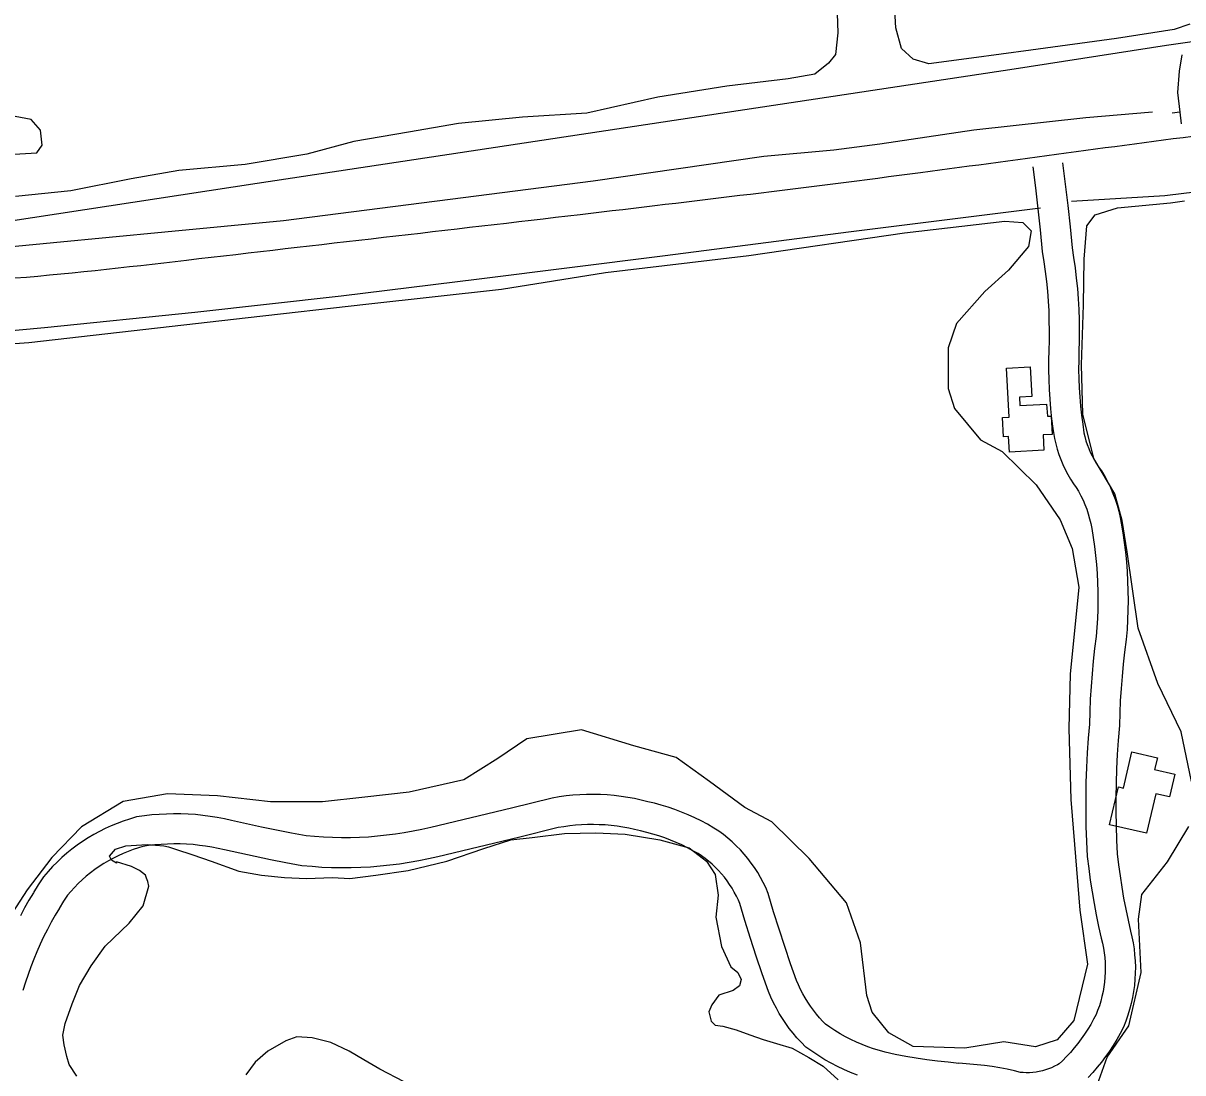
# Model space of a CAD drawing. Extents: x 3715084 to 3753216, y 488173 to 513963.
# Drawn here: x 3735343 to 3736499, y 498287 to 499333 of the extents above; entities that cross this region are included whole.
import ezdxf

# ---------------------------------------------------------------- set-up
doc = ezdxf.new("R2010")
doc.units = 0
for name, color, linetype in [('V-BLDG-OTLN', 7, 'Continuous'), ('V-RAIL-TRAK', 7, 'Continuous'), ('V-ROAD-CNTR', 7, 'Continuous'), ('V-SITE-VEGE', 7, 'Continuous'), ('V-TOPO-SHOR', 7, 'Continuous')]:
    doc.layers.add(name, color=color, linetype=linetype)

msp = doc.modelspace()

# ---------------------------------------------------------------- linework, layer by layer
at = {"layer": 'V-BLDG-OTLN'}
for points in [[(3736325.7, 498940.5), (3736323.1, 498989.4), (3736346.6, 498990.6), (3736348.1, 498961), (3736335.9, 498960.3), (3736336.3, 498952.3), (3736363, 498953.6), (3736363.7, 498941.4), (3736367.5, 498941.6), (3736368.4, 498923.3), (3736359.4, 498922.9), (3736360.2, 498907.6), (3736325.8, 498905.8), (3736325, 498921.1), (3736320.1, 498920.8), (3736319.1, 498940.1)], [(3736439.5, 498570.8), (3736447.9, 498606.9), (3736473.3, 498601), (3736470.6, 498589.4), (3736490.6, 498584.8), (3736485.4, 498562.1), (3736471.8, 498565.3), (3736462.6, 498525.8), (3736425.7, 498534.4), (3736434.5, 498572)]]:
    msp.add_lwpolyline(points, close=True, dxfattribs=at)
at = {"layer": 'V-RAIL-TRAK'}
for points in [[(3735576.2, 499173.7), (3736026.9, 499241.8), (3736178.8, 499264.7), (3736330.7, 499287.8), (3736482.6, 499311.2), (3736570.8, 499324)], [(3735203.9, 499117), (3735576.2, 499173.7)]]:
    msp.add_lwpolyline(points, dxfattribs=at)
at = {"layer": 'V-ROAD-CNTR'}
for points in [[(3736378.8, 499194.1), (3736381.6, 499172.9), (3736384.1, 499151.5), (3736386.4, 499130.2), (3736388.3, 499109.4), (3736389.8, 499099.8), (3736391.3, 499089.5), (3736392.5, 499079.1), (3736393.6, 499068.7), (3736394.4, 499058.3), (3736395, 499047.9), (3736395.3, 499037.4), (3736395.5, 499027), (3736395.4, 499016.6), (3736395.1, 499006.3), (3736394.9, 498997.1), (3736394.8, 498988), (3736395, 498978.9), (3736395.4, 498969.8), (3736395.9, 498960.7), (3736396.7, 498951.6), (3736397.7, 498942.6), (3736398.9, 498933.6), (3736400.2, 498925), (3736401.1, 498921.1), (3736402.2, 498917.1), (3736403.5, 498913.2), (3736404.9, 498909.4), (3736406.5, 498905.6), (3736408.3, 498901.9), (3736410.2, 498898.2), (3736412.4, 498894.7), (3736414.6, 498891.2), (3736417.6, 498887.1), (3736421, 498881.4), (3736423.9, 498875.9), (3736426.6, 498870.3), (3736429, 498864.5), (3736431.2, 498858.7), (3736433.2, 498852.8), (3736434.9, 498846.8), (3736436.3, 498840.7), (3736437.4, 498834.8), (3736439, 498825.2), (3736440.4, 498815.6), (3736441.5, 498806), (3736442.5, 498796.4), (3736443.2, 498786.8), (3736443.7, 498777.1), (3736444, 498767.5), (3736444.1, 498757.8), (3736443.9, 498748.1), (3736443.6, 498738.4), (3736443.1, 498728.8), (3736442.3, 498718.9), (3736440.6, 498706.4), (3736439.2, 498694.3), (3736438.1, 498682.2), (3736437.1, 498670.1), (3736436.4, 498658), (3736435.9, 498645.8), (3736435.5, 498633.1), (3736434.3, 498618.4), (3736433.3, 498604.2), (3736432.6, 498590), (3736432.2, 498575.9), (3736431.9, 498561.7), (3736432, 498547.5), (3736432.2, 498533.3), (3736432.7, 498519.1), (3736433.4, 498505.3), (3736434.7, 498494.4), (3736436.1, 498483.3), (3736437.8, 498472.3), (3736439.7, 498461.2), (3736441.8, 498450.2), (3736444.1, 498439.2), (3736446.6, 498428.3), (3736447.9, 498422.7), (3736449.1, 498416.8), (3736450.1, 498410.7), (3736450.7, 498404.7), (3736451.2, 498398.6), (3736451.4, 498392.5), (3736451.3, 498386.4), (3736451, 498380.3), (3736450.5, 498374.2), (3736449.7, 498368.2), (3736448.6, 498362.2), (3736447.3, 498356.2), (3736445.7, 498350.3), (3736444, 498344.5), (3736441.9, 498338.7), (3736439.5, 498332.7), (3736436.2, 498326.2), (3736432.9, 498320.3), (3736429.4, 498314.5), (3736425.7, 498308.8), (3736421.8, 498303.3), (3736417.7, 498297.9), (3736413.4, 498292.6), (3736409, 498287.5), (3736404.4, 498282.5)], [(3736349.1, 499190.1), (3736351.8, 499169.1), (3736354.3, 499148.2), (3736356.5, 499127.3), (3736358.5, 499105.6), (3736360.2, 499095.3), (3736361.5, 499085.6), (3736362.7, 499075.8), (3736363.7, 499066.1), (3736364.4, 499056.3), (3736365, 499046.5), (3736365.3, 499036.7), (3736365.5, 499026.9), (3736365.4, 499017.1), (3736365.1, 499007.1), (3736364.9, 498997.5), (3736364.8, 498987.7), (3736365, 498978), (3736365.4, 498968.2), (3736366, 498958.5), (3736366.9, 498948.7), (3736367.9, 498939), (3736369.2, 498929.3), (3736370.7, 498919.3), (3736372, 498913.8), (3736373.4, 498908.5), (3736375.1, 498903.3), (3736377, 498898.2), (3736379.2, 498893.2), (3736381.5, 498888.3), (3736384.1, 498883.5), (3736386.9, 498878.8), (3736389.9, 498874.2), (3736392.5, 498870.6), (3736394.8, 498866.7), (3736397.1, 498862.3), (3736399.3, 498857.9), (3736401.2, 498853.4), (3736402.9, 498848.7), (3736404.5, 498844.1), (3736405.8, 498839.3), (3736406.9, 498834.5), (3736407.9, 498829.5), (3736409.3, 498820.7), (3736410.6, 498811.7), (3736411.7, 498802.8), (3736412.6, 498793.8), (3736413.2, 498784.8), (3736413.7, 498775.9), (3736414, 498766.8), (3736414.1, 498757.8), (3736414, 498748.8), (3736413.6, 498739.8), (3736413.1, 498730.8), (3736412.4, 498722.1), (3736410.8, 498710), (3736409.4, 498697.4), (3736408.2, 498684.8), (3736407.2, 498672.2), (3736406.4, 498659.5), (3736405.9, 498646.8), (3736405.6, 498634.7), (3736404.4, 498620.6), (3736403.4, 498606), (3736402.7, 498591.3), (3736402.2, 498576.6), (3736401.9, 498561.9), (3736402, 498547.2), (3736402.2, 498532.5), (3736402.7, 498517.8), (3736403.5, 498502.8), (3736404.9, 498490.8), (3736406.4, 498479.1), (3736408.2, 498467.5), (3736410.2, 498455.9), (3736412.4, 498444.4), (3736414.8, 498432.8), (3736417.4, 498421.4), (3736418.6, 498416.3), (3736419.6, 498411.5), (3736420.3, 498406.7), (3736420.9, 498401.9), (3736421.2, 498397), (3736421.4, 498392.2), (3736421.3, 498387.3), (3736421.1, 498382.4), (3736420.6, 498377.6), (3736420, 498372.8), (3736419.2, 498368), (3736418.1, 498363.2), (3736416.9, 498358.5), (3736415.5, 498353.9), (3736413.8, 498349.3), (3736412.2, 498345.2), (3736409.8, 498340.5), (3736406.9, 498335.4), (3736404, 498330.5), (3736400.8, 498325.7), (3736397.5, 498320.9), (3736394, 498316.3), (3736390.4, 498311.9), (3736386.6, 498307.5), (3736382.7, 498303.3), (3736378.7, 498299.2), (3736375.5, 498296.2), (3736373.7, 498295.1), (3736370.9, 498293.6), (3736367.9, 498292.2), (3736364.9, 498291), (3736361.9, 498290), (3736358.7, 498289.1), (3736355.6, 498288.4), (3736355.5, 498288.3), (3736353.7, 498288), (3736352.4, 498287.8), (3736349.2, 498287.4), (3736345.9, 498287.2), (3736342.7, 498287.1), (3736339.5, 498287.3), (3736337, 498287.5), (3736331, 498289), (3736323.6, 498290.7), (3736316.2, 498292.1), (3736308.7, 498293.3), (3736301.2, 498294.4), (3736293.6, 498295.2), (3736286.3, 498295.7), (3736275.3, 498296.6)], [(3736275.6, 498296.5), (3736264.8, 498297.6), (3736254.2, 498298.7), (3736243.7, 498300.1), (3736233.1, 498301.7), (3736222.6, 498303.5), (3736212.1, 498305.5), (3736202, 498307.6), (3736196.3, 498309.2), (3736190.5, 498311), (3736184.7, 498313), (3736179, 498315.3), (3736173.4, 498317.7), (3736167.9, 498320.3), (3736162.5, 498323.1), (3736157.1, 498326.1), (3736151.9, 498329.3), (3736146.8, 498332.7), (3736142.7, 498335.6), (3736140, 498338.3), (3736136.7, 498342), (3736133.5, 498345.7), (3736130.5, 498349.5), (3736127.6, 498353.5), (3736124.9, 498357.5), (3736122.3, 498361.7), (3736119.9, 498365.9), (3736117.7, 498370.3), (3736115.6, 498374.7), (3736113.7, 498379), (3736107.8, 498395.8), (3736101.9, 498413), (3736096.3, 498430.2), (3736090.9, 498447.6), (3736085.5, 498465.9), (3736083, 498471.7), (3736080.6, 498476.8), (3736077.9, 498481.9), (3736075, 498486.8), (3736071.9, 498491.6), (3736068.6, 498496.2), (3736065.2, 498500.8), (3736061.5, 498505.1), (3736057.7, 498509.3), (3736053.7, 498513.4), (3736049.5, 498517.3), (3736045.2, 498521), (3736040.8, 498524.5), (3736036.1, 498527.9), (3736031.3, 498531.1), (3736024.8, 498534.8), (3736018.6, 498538.1), (3736012.2, 498541.3), (3736005.7, 498544.2), (3735999.1, 498547), (3735992.4, 498549.5), (3735985.7, 498551.8), (3735978.9, 498553.9), (3735972, 498555.7), (3735965.4, 498557.3), (3735959, 498558.9), (3735952.3, 498560.4), (3735945.6, 498561.6), (3735938.8, 498562.6), (3735932, 498563.4), (3735925.1, 498564), (3735918.3, 498564.4), (3735911.4, 498564.6), (3735904.5, 498564.5), (3735897.7, 498564.2), (3735890.8, 498563.7), (3735884, 498563), (3735877.2, 498562.1), (3735870.1, 498560.9), (3735829.5, 498550.8), (3735789.4, 498541.2), (3735749.3, 498531.7), (3735740.4, 498529.7), (3735731.6, 498527.9), (3735722.8, 498526.3), (3735713.9, 498524.9), (3735705, 498523.8), (3735696.1, 498522.9), (3735687.1, 498522.1), (3735678.2, 498521.7), (3735669.2, 498521.4), (3735660.2, 498521.3), (3735651.2, 498521.5), (3735642.3, 498521.9), (3735633.3, 498522.5), (3735624.9, 498523.2), (3735610.4, 498525.9), (3735595.4, 498528.8), (3735580.4, 498531.9), (3735565.4, 498535.2), (3735550.4, 498538.6), (3735543.5, 498540.1), (3735536.4, 498541.5), (3735529.2, 498542.7), (3735522, 498543.6), (3735514.7, 498544.4), (3735507.5, 498544.9), (3735500.2, 498545.2), (3735492.9, 498545.2), (3735485.6, 498545), (3735478.4, 498544.7), (3735471.1, 498544.1), (3735463.9, 498543.2), (3735455.9, 498542.1), (3735448.9, 498540), (3735442.7, 498538), (3735436.6, 498535.7), (3735430.6, 498533.2), (3735424.7, 498530.5), (3735418.9, 498527.6), (3735413.2, 498524.5), (3735407.6, 498521.2), (3735402.1, 498517.7), (3735396.8, 498513.9), (3735391.5, 498510), (3735386.5, 498505.9), (3735381.6, 498501.6), (3735376.8, 498497.2), (3735372.3, 498492.6), (3735367.8, 498487.8), (3735363.2, 498482.3), (3735357.9, 498474.3), (3735353.3, 498466.9)], [(3736174.3, 498284.9), (3736167.6, 498287.5), (3736161, 498290.4), (3736154.5, 498293.4), (3736148.2, 498296.7), (3736141.9, 498300.2), (3736135.8, 498304), (3736129.8, 498307.9), (3736123.1, 498312.7), (3736118.2, 498317.7), (3736114.1, 498322.1), (3736110.3, 498326.7), (3736106.5, 498331.4), (3736103, 498336.3), (3736099.7, 498341.3), (3736096.5, 498346.4), (3736093.6, 498351.6), (3736090.8, 498357), (3736088.2, 498362.4), (3736085.8, 498368.1), (3736079.5, 498385.9), (3736073.5, 498403.5), (3736067.7, 498421.1), (3736062.2, 498438.9), (3736057.2, 498455.7), (3736055.7, 498459.3), (3736053.8, 498463.3), (3736051.7, 498467.2), (3736049.4, 498471.1), (3736047, 498474.8), (3736044.5, 498478.5), (3736041.8, 498482), (3736038.9, 498485.4), (3736035.9, 498488.7), (3736032.8, 498491.9), (3736029.5, 498494.9), (3736026.1, 498497.9), (3736022.6, 498500.6), (3736019, 498503.2), (3736015.5, 498505.6), (3736010.3, 498508.5), (3736004.9, 498511.4), (3735999.4, 498514.2), (3735993.7, 498516.7), (3735988, 498519.1), (3735982.3, 498521.2), (3735976.4, 498523.2), (3735970.5, 498525), (3735964.6, 498526.7), (3735958.2, 498528.2), (3735952.2, 498529.7), (3735946.4, 498530.9), (3735940.6, 498532), (3735934.8, 498532.9), (3735928.9, 498533.6), (3735923, 498534.1), (3735917.1, 498534.4), (3735911.2, 498534.6), (3735905.3, 498534.5), (3735899.4, 498534.3), (3735893.5, 498533.8), (3735887.6, 498533.2), (3735881.7, 498532.4), (3735876.2, 498531.5), (3735836.6, 498521.7), (3735796.4, 498512), (3735756.1, 498502.5), (3735746.8, 498500.4), (3735737.3, 498498.4), (3735727.7, 498496.7), (3735718.1, 498495.2), (3735708.5, 498494), (3735698.8, 498493), (3735689.2, 498492.2), (3735679.5, 498491.7), (3735669.8, 498491.4), (3735660, 498491.3), (3735650.3, 498491.5), (3735640.6, 498491.9), (3735630.9, 498492.6), (3735620.8, 498493.5), (3735604.8, 498496.4), (3735589.5, 498499.4), (3735574.2, 498502.6), (3735558.9, 498505.9), (3735543.7, 498509.3), (3735537.3, 498510.8), (3735531.1, 498512), (3735524.8, 498513), (3735518.5, 498513.8), (3735512.2, 498514.5), (3735505.8, 498514.9), (3735499.5, 498515.2), (3735493.1, 498515.2), (3735486.8, 498515.1), (3735480.4, 498514.7), (3735474.1, 498514.2), (3735467.8, 498513.5), (3735462.3, 498512.7), (3735457.8, 498511.4), (3735452.7, 498509.7), (3735447.6, 498507.8), (3735442.6, 498505.7), (3735437.6, 498503.5), (3735432.8, 498501), (3735428, 498498.4), (3735423.4, 498495.7), (3735418.8, 498492.7), (3735414.4, 498489.6), (3735410, 498486.4), (3735405.8, 498483), (3735401.7, 498479.4), (3735397.8, 498475.7), (3735394, 498471.8), (3735390.3, 498467.8), (3735387.2, 498464.2), (3735383.2, 498458.1), (3735378.8, 498451)], [(3735353.1, 498466.6), (3735348.7, 498459.1), (3735344.4, 498451.4), (3735340.3, 498443.6)], [(3735379, 498451.3), (3735374.7, 498444.2), (3735370.8, 498437.1), (3735367, 498429.9), (3735363.3, 498422.6), (3735359.9, 498415.3), (3735356.6, 498407.8), (3735353.5, 498400.3), (3735350.6, 498392.7), (3735347.8, 498385.1), (3735345.2, 498377.4), (3735342.7, 498369.2)]]:
    msp.add_lwpolyline(points, dxfattribs=at)
msp.add_spline([(3733715.6, 498954.1), (3733927.4, 498985.4), (3734149, 499017.4), (3734317.1, 499039.2), (3734452.5, 499051), (3734616.6, 499062.1), (3734803.5, 499064.4), (3734911.8, 499064.8), (3735132.1, 499070), (3735323.3, 499078.4), (3735505.8, 499097.1), (3735898.1, 499142.6), (3736237.2, 499184.4), (3736547.4, 499225.5), (3736808.2, 499257.6), (3736976.4, 499281.2), (3737080, 499296.5), (3737176, 499320.7), (3737240, 499343.3), (3737319.4, 499377.9), (3737388.9, 499415.8), (3737461.6, 499455.9), (3737533.7, 499510.1), (3737613.7, 499584.1), (3737686.3, 499661.4), (3737745.2, 499744.2), (3737793.2, 499828.8), (3737831, 499907.6), (3737863.3, 499993.7), (3737884.5, 500070), (3737902, 500150.4), (3737918.8, 500240.6), (3737947.8, 500405.1), (3737975.6, 500525.4)], degree=3, dxfattribs=at)
at = {"layer": 'V-SITE-VEGE'}
for points in [[(3736505.8, 499332.1), (3736490.1, 499326.9), (3736432.6, 499317.9), (3736347.2, 499306.4), (3736288.1, 499298.2), (3736245.4, 499292.5), (3736229.8, 499297.4), (3736218.3, 499308.1), (3736212.6, 499328.6), (3736207.7, 499415.7)], [(3736153.7, 499362.6), (3736154.8, 499323.6), (3736152.5, 499301.8), (3736145.6, 499293.2), (3736131.8, 499282.3), (3736105.5, 499277.7), (3736044.1, 499270.3), (3735975.3, 499259.4), (3735904.8, 499243.4), (3735840.6, 499239.4), (3735776.9, 499233.1), (3735727, 499224.5), (3735672.5, 499215.4), (3735625.5, 499202.8), (3735564.2, 499192.5), (3735498.2, 499186.2), (3735450.6, 499178.2), (3735390.4, 499166.2), (3735335.4, 499160.5)], [(3735299.9, 499200.6), (3735356.6, 499204), (3735361.8, 499211.5), (3735360.1, 499226.4), (3735350.9, 499237.3), (3735329.7, 499241.3)], [(3736507.2, 498577.5), (3736497, 498626.9), (3736473.9, 498675), (3736454.1, 498730.1), (3736443.2, 498806.3), (3736438.1, 498837.7), (3736431, 498864), (3736409.9, 498899.3), (3736399, 498943.5), (3736397.8, 498992.8), (3736399.7, 499052.4), (3736400.4, 499097.9), (3736403, 499131.3), (3736411.3, 499142.1), (3736433.7, 499149.2), (3736486.3, 499154.3), (3736500.4, 499156.2)], [(3735213.9, 499005.4), (3735348.5, 499014.9), (3735567, 499039.9), (3735684.3, 499053.3), (3735819.5, 499068), (3735923.3, 499084.6), (3736066.3, 499101.8), (3736221.3, 499124.2), (3736321.3, 499135.7), (3736339.3, 499134.4), (3736347.6, 499126.1), (3736345, 499110.7), (3736325.1, 499087), (3736301.4, 499065.9), (3736273.2, 499033.8), (3736264.9, 499009.5), (3736264.9, 498969.1), (3736271.3, 498949.2), (3736296.9, 498917.8), (3736318.7, 498906.3), (3736352.6, 498873), (3736376.3, 498838.3), (3736388.5, 498809.5), (3736394.9, 498771), (3736386.5, 498684.5), (3736385.2, 498630.1), (3736387.1, 498559.6), (3736390.9, 498514.7), (3736396, 498449.3), (3736403.7, 498395.5), (3736390.2, 498339.1), (3736373.6, 498319.9), (3736351.8, 498312.9), (3736320.4, 498318), (3736281.3, 498311.6), (3736230, 498313.5), (3736205.7, 498327), (3736189, 498347.5), (3736183.9, 498364.2), (3736177.5, 498416.7), (3736163.4, 498456.5), (3736126.3, 498500.7), (3736089.1, 498537.2), (3736062.2, 498551.4), (3736027, 498577.6), (3735993.7, 498601.4), (3735951.4, 498612.9), (3735899.5, 498629), (3735845, 498620), (3735816.1, 498600.2), (3735782.2, 498579), (3735727.7, 498566.9), (3735683.5, 498561.8), (3735641.2, 498557.3), (3735589.3, 498557.3), (3735536.7, 498563.1), (3735486.7, 498565), (3735442.5, 498557.4), (3735400.9, 498532.4), (3735371.4, 498501.6), (3735347, 498469.6), (3735314.3, 498419.6)], [(3735435.9, 498497.5), (3735435.9, 498495.9), (3735431.1, 498499.1), (3735428.8, 498503), (3735435.1, 498510.1), (3735445.3, 498513.2), (3735466.5, 498514.8), (3735483, 498513.2), (3735487.8, 498512.4), (3735494.8, 498510), (3735512.1, 498504.5), (3735530.2, 498498.2), (3735557.7, 498488), (3735580.5, 498484.1), (3735603.3, 498481.7), (3735625.3, 498480.9), (3735651.3, 498481.7), (3735668.5, 498480.9), (3735694.5, 498484), (3735726.7, 498488.7), (3735765.3, 498498.1), (3735802.2, 498510.7), (3735828.9, 498519.3), (3735850.2, 498521.7), (3735882.4, 498525.6), (3735913.8, 498526.4), (3735942.9, 498524.8), (3735977.5, 498519.3), (3736006.6, 498511.4), (3736023.9, 498498.1), (3736032.5, 498484.7), (3736035.7, 498464.2), (3736033.3, 498442.2), (3736038.8, 498413.1), (3736048.2, 498392.7), (3736055.3, 498387.2), (3736058.4, 498380.1), (3736056.9, 498373.8), (3736050.6, 498369.1), (3736036.4, 498364.4), (3736029.3, 498355), (3736026.2, 498347.9), (3736028.5, 498338.5), (3736032.5, 498334.5), (3736040.3, 498333.7), (3736053.7, 498329.8), (3736067.1, 498325.1), (3736080.4, 498320.4), (3736093.8, 498316.4), (3736109.5, 498311.7), (3736126, 498302.3), (3736140.2, 498293.6), (3736155.1, 498280.2)], [(3736408.4, 498261), (3736423.2, 498302.7), (3736445, 498334), (3736457.1, 498387.2), (3736454.6, 498440.4), (3736457.8, 498464.8), (3736483.5, 498497.4), (3736504.6, 498532.7)], [(3735396.5, 498283.7), (3735388.6, 498295.5), (3735386.3, 498303.3), (3735383.9, 498315.1), (3735382.3, 498324.6), (3735384.7, 498336.3), (3735391.8, 498356), (3735398.9, 498374.1), (3735410.7, 498393.7), (3735424.8, 498413.4), (3735448.4, 498436.2), (3735462.6, 498453.4), (3735468.1, 498473.1), (3735467.3, 498477.8), (3735465.7, 498481), (3735464.9, 498484.1), (3735458.7, 498488.8), (3735450.8, 498492.8), (3735435.9, 498497.5)], [(3735722.7, 498278), (3735698.4, 498290.6), (3735682.6, 498300.1), (3735667.7, 498308.7), (3735649.6, 498317.4), (3735630.8, 498322.1), (3735615.8, 498322.9), (3735604.8, 498319), (3735586.7, 498308.8), (3735574.1, 498297.8), (3735564.7, 498285.2)]]:
    msp.add_lwpolyline(points, dxfattribs=at)
at = {"layer": 'V-TOPO-SHOR'}
msp.add_line((3736495.6, 499244.4), (3736488.2, 499243.6), dxfattribs=at)
for points in [[(3736497.6, 499301.6), (3736494.9, 499285.4), (3736493.3, 499264.1), (3736495.6, 499244.4), (3736497, 499233)], [(3736468.6, 499244.4), (3736402.1, 499238.7), (3736290.4, 499226.4), (3736196.8, 499212.5), (3736150.8, 499206.7), (3736081, 499200.2), (3735911.1, 499175.6), (3735781.3, 499159.2), (3735602.3, 499136.3), (3735484.1, 499124.9), (3735373.2, 499114.2), (3735296.9, 499106.9), (3735192.6, 499096.2)], [(3736387.8, 499155.8), (3736480.7, 499161.3), (3736499.8, 499163.7), (3736574.1, 499172.8), (3736665.5, 499183.6), (3736869, 499217.6)], [(3735054.1, 499012.6), (3735153.3, 499015), (3735252, 499019.7), (3735364.3, 499029.8), (3735513.9, 499045.3), (3735660, 499061.5), (3735797.4, 499078.4), (3735980.1, 499101.3), (3736168.2, 499125.6), (3736356.8, 499149.1)]]:
    msp.add_lwpolyline(points, dxfattribs=at)

doc.saveas('drawing.dxf')
